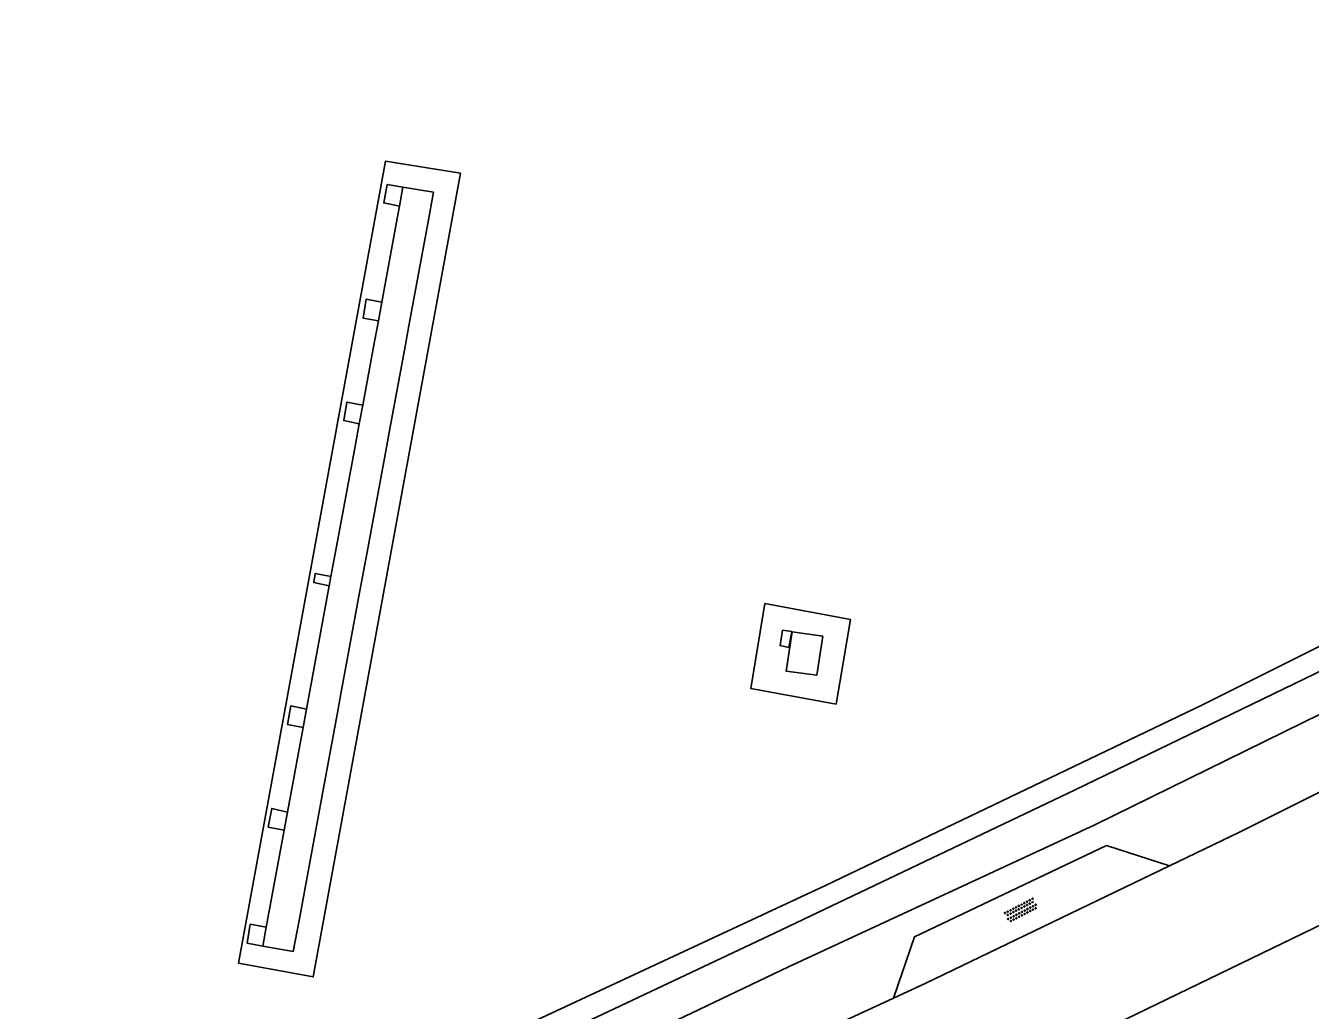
# Model space of a CAD drawing. Extents: x 124000 to 129000, y 395500 to 397503.
# Drawn here: x 125400.1 to 125483, y 397303.5 to 397367.1 of the extents above; entities that cross this region are included whole.
import ezdxf

# ---------------------------------------------------------------- set-up
doc = ezdxf.new("R2010")
doc.units = 0
for name, color, linetype in [('gg-knt-verharding', 7, 'Continuous'), ('gg-kntw-bovenkant insteek waterloop', 7, 'Continuous'), ('gt-symb-overige verharding', 7, 'Continuous'), ('gx-grn-maaiveld', 7, 'Continuous')]:
    doc.layers.add(name, color=color, linetype=linetype)

# ---------------------------------------------------------------- blocks, each defined once
blk = doc.blocks.new('gt0-OVH')
at = {"layer": 'gt-symb-overige verharding'}
for points in [[(-0.972, 0.298), (-0.967, 0.308), (-0.965, 0.319), (-0.966, 0.33), (-0.971, 0.34), (-0.978, 0.348), (-0.988, 0.353), (-0.999, 0.355), (-1.01, 0.354), (-1.02, 0.349), (-1.028, 0.342), (-1.033, 0.332), (-1.035, 0.321), (-1.034, 0.31), (-1.029, 0.3), (-1.022, 0.292), (-1.012, 0.287), (-1.001, 0.285), (-0.99, 0.286), (-0.98, 0.291)], [(-0.872, 0.106), (-0.867, 0.116), (-0.865, 0.126), (-0.866, 0.137), (-0.871, 0.147), (-0.878, 0.156), (-0.888, 0.161), (-0.899, 0.163), (-0.91, 0.162), (-0.92, 0.157), (-0.928, 0.15), (-0.933, 0.14), (-0.935, 0.129), (-0.934, 0.118), (-0.929, 0.108), (-0.922, 0.1), (-0.912, 0.095), (-0.901, 0.092), (-0.89, 0.094), (-0.88, 0.098)], [(-0.772, 0.298), (-0.767, 0.308), (-0.765, 0.319), (-0.766, 0.33), (-0.771, 0.34), (-0.778, 0.348), (-0.788, 0.353), (-0.799, 0.355), (-0.81, 0.354), (-0.82, 0.349), (-0.828, 0.342), (-0.833, 0.332), (-0.835, 0.321), (-0.834, 0.31), (-0.829, 0.3), (-0.822, 0.292), (-0.812, 0.287), (-0.801, 0.285), (-0.79, 0.286), (-0.78, 0.291)], [(-0.672, 0.106), (-0.667, 0.116), (-0.665, 0.126), (-0.666, 0.137), (-0.671, 0.147), (-0.678, 0.156), (-0.688, 0.161), (-0.699, 0.163), (-0.71, 0.162), (-0.72, 0.157), (-0.728, 0.15), (-0.733, 0.14), (-0.735, 0.129), (-0.734, 0.118), (-0.729, 0.108), (-0.722, 0.1), (-0.712, 0.095), (-0.701, 0.092), (-0.69, 0.094), (-0.68, 0.098)], [(-0.572, 0.298), (-0.567, 0.308), (-0.565, 0.319), (-0.566, 0.33), (-0.571, 0.34), (-0.578, 0.348), (-0.588, 0.353), (-0.599, 0.355), (-0.61, 0.354), (-0.62, 0.349), (-0.628, 0.342), (-0.633, 0.332), (-0.635, 0.321), (-0.634, 0.31), (-0.629, 0.3), (-0.622, 0.292), (-0.612, 0.287), (-0.601, 0.285), (-0.59, 0.286), (-0.58, 0.291)], [(-0.472, 0.106), (-0.467, 0.116), (-0.465, 0.126), (-0.466, 0.137), (-0.471, 0.147), (-0.478, 0.156), (-0.488, 0.161), (-0.499, 0.163), (-0.51, 0.162), (-0.52, 0.157), (-0.528, 0.15), (-0.533, 0.14), (-0.535, 0.129), (-0.534, 0.118), (-0.529, 0.108), (-0.522, 0.1), (-0.512, 0.095), (-0.501, 0.092), (-0.49, 0.094), (-0.48, 0.098)], [(-0.372, 0.298), (-0.367, 0.308), (-0.365, 0.319), (-0.366, 0.33), (-0.371, 0.34), (-0.378, 0.348), (-0.388, 0.353), (-0.399, 0.355), (-0.41, 0.354), (-0.42, 0.349), (-0.428, 0.342), (-0.433, 0.332), (-0.435, 0.321), (-0.434, 0.31), (-0.429, 0.3), (-0.422, 0.292), (-0.412, 0.287), (-0.401, 0.285), (-0.39, 0.286), (-0.38, 0.291)], [(-0.272, 0.106), (-0.267, 0.116), (-0.265, 0.126), (-0.266, 0.137), (-0.271, 0.147), (-0.278, 0.156), (-0.288, 0.161), (-0.299, 0.163), (-0.31, 0.162), (-0.32, 0.157), (-0.328, 0.15), (-0.333, 0.14), (-0.335, 0.129), (-0.334, 0.118), (-0.329, 0.108), (-0.322, 0.1), (-0.312, 0.095), (-0.301, 0.092), (-0.29, 0.094), (-0.28, 0.098)], [(-0.172, 0.298), (-0.167, 0.308), (-0.165, 0.319), (-0.166, 0.33), (-0.171, 0.34), (-0.178, 0.348), (-0.188, 0.353), (-0.199, 0.355), (-0.21, 0.354), (-0.22, 0.349), (-0.228, 0.342), (-0.233, 0.332), (-0.235, 0.321), (-0.234, 0.31), (-0.229, 0.3), (-0.222, 0.292), (-0.212, 0.287), (-0.201, 0.285), (-0.19, 0.286), (-0.18, 0.291)], [(-0.072, 0.106), (-0.067, 0.116), (-0.065, 0.126), (-0.066, 0.137), (-0.071, 0.147), (-0.078, 0.156), (-0.088, 0.161), (-0.099, 0.163), (-0.11, 0.162), (-0.12, 0.157), (-0.128, 0.15), (-0.133, 0.14), (-0.135, 0.129), (-0.134, 0.118), (-0.129, 0.108), (-0.122, 0.1), (-0.112, 0.095), (-0.101, 0.092), (-0.09, 0.094), (-0.08, 0.098)], [(0.028, 0.298), (0.033, 0.308), (0.035, 0.319), (0.034, 0.33), (0.029, 0.34), (0.022, 0.348), (0.012, 0.353), (0.001, 0.355), (-0.01, 0.354), (-0.02, 0.349), (-0.028, 0.342), (-0.033, 0.332), (-0.035, 0.321), (-0.034, 0.31), (-0.029, 0.3), (-0.022, 0.292), (-0.012, 0.287), (-0.001, 0.285), (0.01, 0.286), (0.02, 0.291)], [(0.128, 0.106), (0.133, 0.116), (0.135, 0.126), (0.134, 0.137), (0.129, 0.147), (0.122, 0.156), (0.112, 0.161), (0.101, 0.163), (0.09, 0.162), (0.08, 0.157), (0.072, 0.15), (0.067, 0.14), (0.065, 0.129), (0.066, 0.118), (0.071, 0.108), (0.078, 0.1), (0.088, 0.095), (0.099, 0.092), (0.11, 0.094), (0.12, 0.098)], [(0.228, 0.298), (0.233, 0.308), (0.235, 0.319), (0.234, 0.33), (0.229, 0.34), (0.222, 0.348), (0.212, 0.353), (0.201, 0.355), (0.19, 0.354), (0.18, 0.349), (0.172, 0.342), (0.167, 0.332), (0.165, 0.321), (0.166, 0.31), (0.171, 0.3), (0.178, 0.292), (0.188, 0.287), (0.199, 0.285), (0.21, 0.286), (0.22, 0.291)], [(0.328, 0.106), (0.333, 0.116), (0.335, 0.126), (0.334, 0.137), (0.329, 0.147), (0.322, 0.156), (0.312, 0.161), (0.301, 0.163), (0.29, 0.162), (0.28, 0.157), (0.272, 0.15), (0.267, 0.14), (0.265, 0.129), (0.266, 0.118), (0.271, 0.108), (0.278, 0.1), (0.288, 0.095), (0.299, 0.092), (0.31, 0.094), (0.32, 0.098)], [(0.428, 0.298), (0.433, 0.308), (0.435, 0.319), (0.434, 0.33), (0.429, 0.34), (0.422, 0.348), (0.412, 0.353), (0.401, 0.355), (0.39, 0.354), (0.38, 0.349), (0.372, 0.342), (0.367, 0.332), (0.365, 0.321), (0.366, 0.31), (0.371, 0.3), (0.378, 0.292), (0.388, 0.287), (0.399, 0.285), (0.41, 0.286), (0.42, 0.291)], [(0.528, 0.106), (0.533, 0.116), (0.535, 0.126), (0.534, 0.137), (0.529, 0.147), (0.522, 0.156), (0.512, 0.161), (0.501, 0.163), (0.49, 0.162), (0.48, 0.157), (0.472, 0.15), (0.467, 0.14), (0.465, 0.129), (0.466, 0.118), (0.471, 0.108), (0.478, 0.1), (0.488, 0.095), (0.499, 0.092), (0.51, 0.094), (0.52, 0.098)], [(0.628, 0.298), (0.633, 0.308), (0.635, 0.319), (0.634, 0.33), (0.629, 0.34), (0.622, 0.348), (0.612, 0.353), (0.601, 0.355), (0.59, 0.354), (0.58, 0.349), (0.572, 0.342), (0.567, 0.332), (0.565, 0.321), (0.566, 0.31), (0.571, 0.3), (0.578, 0.292), (0.588, 0.287), (0.599, 0.285), (0.61, 0.286), (0.62, 0.291)], [(0.728, 0.106), (0.733, 0.116), (0.735, 0.126), (0.734, 0.137), (0.729, 0.147), (0.722, 0.156), (0.712, 0.161), (0.701, 0.163), (0.69, 0.162), (0.68, 0.157), (0.672, 0.15), (0.667, 0.14), (0.665, 0.129), (0.666, 0.118), (0.671, 0.108), (0.678, 0.1), (0.688, 0.095), (0.699, 0.092), (0.71, 0.094), (0.72, 0.098)], [(0.828, 0.298), (0.833, 0.308), (0.835, 0.319), (0.834, 0.33), (0.829, 0.34), (0.822, 0.348), (0.812, 0.353), (0.801, 0.355), (0.79, 0.354), (0.78, 0.349), (0.772, 0.342), (0.767, 0.332), (0.765, 0.321), (0.766, 0.31), (0.771, 0.3), (0.778, 0.292), (0.788, 0.287), (0.799, 0.285), (0.81, 0.286), (0.82, 0.291)], [(0.928, 0.106), (0.933, 0.116), (0.935, 0.126), (0.934, 0.137), (0.929, 0.147), (0.922, 0.156), (0.912, 0.161), (0.901, 0.163), (0.89, 0.162), (0.88, 0.157), (0.872, 0.15), (0.867, 0.14), (0.865, 0.129), (0.866, 0.118), (0.871, 0.108), (0.878, 0.1), (0.888, 0.095), (0.899, 0.092), (0.91, 0.094), (0.92, 0.098)], [(1.028, 0.298), (1.033, 0.308), (1.035, 0.319), (1.034, 0.33), (1.029, 0.34), (1.022, 0.348), (1.012, 0.353), (1.001, 0.355), (0.99, 0.354), (0.98, 0.349), (0.972, 0.342), (0.967, 0.332), (0.965, 0.321), (0.966, 0.31), (0.971, 0.3), (0.978, 0.292), (0.988, 0.287), (0.999, 0.285), (1.01, 0.286), (1.02, 0.291)], [(-0.972, -0.142), (-0.967, -0.132), (-0.965, -0.121), (-0.966, -0.11), (-0.971, -0.1), (-0.978, -0.092), (-0.988, -0.087), (-0.999, -0.085), (-1.01, -0.086), (-1.02, -0.091), (-1.028, -0.098), (-1.033, -0.108), (-1.035, -0.119), (-1.034, -0.13), (-1.029, -0.14), (-1.022, -0.148), (-1.012, -0.153), (-1.001, -0.155), (-0.99, -0.154), (-0.98, -0.149)], [(-0.872, -0.334), (-0.867, -0.324), (-0.865, -0.314), (-0.866, -0.303), (-0.871, -0.293), (-0.878, -0.284), (-0.888, -0.279), (-0.899, -0.277), (-0.91, -0.278), (-0.92, -0.283), (-0.928, -0.29), (-0.933, -0.3), (-0.935, -0.311), (-0.934, -0.322), (-0.929, -0.332), (-0.922, -0.34), (-0.912, -0.345), (-0.901, -0.348), (-0.89, -0.346), (-0.88, -0.342)], [(-0.772, -0.142), (-0.767, -0.132), (-0.765, -0.121), (-0.766, -0.11), (-0.771, -0.1), (-0.778, -0.092), (-0.788, -0.087), (-0.799, -0.085), (-0.81, -0.086), (-0.82, -0.091), (-0.828, -0.098), (-0.833, -0.108), (-0.835, -0.119), (-0.834, -0.13), (-0.829, -0.14), (-0.822, -0.148), (-0.812, -0.153), (-0.801, -0.155), (-0.79, -0.154), (-0.78, -0.149)], [(-0.672, -0.334), (-0.667, -0.324), (-0.665, -0.314), (-0.666, -0.303), (-0.671, -0.293), (-0.678, -0.284), (-0.688, -0.279), (-0.699, -0.277), (-0.71, -0.278), (-0.72, -0.283), (-0.728, -0.29), (-0.733, -0.3), (-0.735, -0.311), (-0.734, -0.322), (-0.729, -0.332), (-0.722, -0.34), (-0.712, -0.345), (-0.701, -0.348), (-0.69, -0.346), (-0.68, -0.342)], [(-0.572, -0.142), (-0.567, -0.132), (-0.565, -0.121), (-0.566, -0.11), (-0.571, -0.1), (-0.578, -0.092), (-0.588, -0.087), (-0.599, -0.085), (-0.61, -0.086), (-0.62, -0.091), (-0.628, -0.098), (-0.633, -0.108), (-0.635, -0.119), (-0.634, -0.13), (-0.629, -0.14), (-0.622, -0.148), (-0.612, -0.153), (-0.601, -0.155), (-0.59, -0.154), (-0.58, -0.149)], [(-0.472, -0.334), (-0.467, -0.324), (-0.465, -0.314), (-0.466, -0.303), (-0.471, -0.293), (-0.478, -0.284), (-0.488, -0.279), (-0.499, -0.277), (-0.51, -0.278), (-0.52, -0.283), (-0.528, -0.29), (-0.533, -0.3), (-0.535, -0.311), (-0.534, -0.322), (-0.529, -0.332), (-0.522, -0.34), (-0.512, -0.345), (-0.501, -0.348), (-0.49, -0.346), (-0.48, -0.342)], [(-0.372, -0.142), (-0.367, -0.132), (-0.365, -0.121), (-0.366, -0.11), (-0.371, -0.1), (-0.378, -0.092), (-0.388, -0.087), (-0.399, -0.085), (-0.41, -0.086), (-0.42, -0.091), (-0.428, -0.098), (-0.433, -0.108), (-0.435, -0.119), (-0.434, -0.13), (-0.429, -0.14), (-0.422, -0.148), (-0.412, -0.153), (-0.401, -0.155), (-0.39, -0.154), (-0.38, -0.149)], [(-0.272, -0.334), (-0.267, -0.324), (-0.265, -0.314), (-0.266, -0.303), (-0.271, -0.293), (-0.278, -0.284), (-0.288, -0.279), (-0.299, -0.277), (-0.31, -0.278), (-0.32, -0.283), (-0.328, -0.29), (-0.333, -0.3), (-0.335, -0.311), (-0.334, -0.322), (-0.329, -0.332), (-0.322, -0.34), (-0.312, -0.345), (-0.301, -0.348), (-0.29, -0.346), (-0.28, -0.342)], [(-0.172, -0.142), (-0.167, -0.132), (-0.165, -0.121), (-0.166, -0.11), (-0.171, -0.1), (-0.178, -0.092), (-0.188, -0.087), (-0.199, -0.085), (-0.21, -0.086), (-0.22, -0.091), (-0.228, -0.098), (-0.233, -0.108), (-0.235, -0.119), (-0.234, -0.13), (-0.229, -0.14), (-0.222, -0.148), (-0.212, -0.153), (-0.201, -0.155), (-0.19, -0.154), (-0.18, -0.149)], [(-0.072, -0.334), (-0.067, -0.324), (-0.065, -0.314), (-0.066, -0.303), (-0.071, -0.293), (-0.078, -0.284), (-0.088, -0.279), (-0.099, -0.277), (-0.11, -0.278), (-0.12, -0.283), (-0.128, -0.29), (-0.133, -0.3), (-0.135, -0.311), (-0.134, -0.322), (-0.129, -0.332), (-0.122, -0.34), (-0.112, -0.345), (-0.101, -0.348), (-0.09, -0.346), (-0.08, -0.342)], [(0.028, -0.142), (0.033, -0.132), (0.035, -0.121), (0.034, -0.11), (0.029, -0.1), (0.022, -0.092), (0.012, -0.087), (0.001, -0.085), (-0.01, -0.086), (-0.02, -0.091), (-0.028, -0.098), (-0.033, -0.108), (-0.035, -0.119), (-0.034, -0.13), (-0.029, -0.14), (-0.022, -0.148), (-0.012, -0.153), (-0.001, -0.155), (0.01, -0.154), (0.02, -0.149)], [(0.128, -0.334), (0.133, -0.324), (0.135, -0.314), (0.134, -0.303), (0.129, -0.293), (0.122, -0.284), (0.112, -0.279), (0.101, -0.277), (0.09, -0.278), (0.08, -0.283), (0.072, -0.29), (0.067, -0.3), (0.065, -0.311), (0.066, -0.322), (0.071, -0.332), (0.078, -0.34), (0.088, -0.345), (0.099, -0.348), (0.11, -0.346), (0.12, -0.342)], [(0.228, -0.142), (0.233, -0.132), (0.235, -0.121), (0.234, -0.11), (0.229, -0.1), (0.222, -0.092), (0.212, -0.087), (0.201, -0.085), (0.19, -0.086), (0.18, -0.091), (0.172, -0.098), (0.167, -0.108), (0.165, -0.119), (0.166, -0.13), (0.171, -0.14), (0.178, -0.148), (0.188, -0.153), (0.199, -0.155), (0.21, -0.154), (0.22, -0.149)], [(0.328, -0.334), (0.333, -0.324), (0.335, -0.314), (0.334, -0.303), (0.329, -0.293), (0.322, -0.284), (0.312, -0.279), (0.301, -0.277), (0.29, -0.278), (0.28, -0.283), (0.272, -0.29), (0.267, -0.3), (0.265, -0.311), (0.266, -0.322), (0.271, -0.332), (0.278, -0.34), (0.288, -0.345), (0.299, -0.348), (0.31, -0.346), (0.32, -0.342)], [(0.428, -0.142), (0.433, -0.132), (0.435, -0.121), (0.434, -0.11), (0.429, -0.1), (0.422, -0.092), (0.412, -0.087), (0.401, -0.085), (0.39, -0.086), (0.38, -0.091), (0.372, -0.098), (0.367, -0.108), (0.365, -0.119), (0.366, -0.13), (0.371, -0.14), (0.378, -0.148), (0.388, -0.153), (0.399, -0.155), (0.41, -0.154), (0.42, -0.149)], [(0.528, -0.334), (0.533, -0.324), (0.535, -0.314), (0.534, -0.303), (0.529, -0.293), (0.522, -0.284), (0.512, -0.279), (0.501, -0.277), (0.49, -0.278), (0.48, -0.283), (0.472, -0.29), (0.467, -0.3), (0.465, -0.311), (0.466, -0.322), (0.471, -0.332), (0.478, -0.34), (0.488, -0.345), (0.499, -0.348), (0.51, -0.346), (0.52, -0.342)], [(0.628, -0.142), (0.633, -0.132), (0.635, -0.121), (0.634, -0.11), (0.629, -0.1), (0.622, -0.092), (0.612, -0.087), (0.601, -0.085), (0.59, -0.086), (0.58, -0.091), (0.572, -0.098), (0.567, -0.108), (0.565, -0.119), (0.566, -0.13), (0.571, -0.14), (0.578, -0.148), (0.588, -0.153), (0.599, -0.155), (0.61, -0.154), (0.62, -0.149)], [(0.728, -0.334), (0.733, -0.324), (0.735, -0.314), (0.734, -0.303), (0.729, -0.293), (0.722, -0.284), (0.712, -0.279), (0.701, -0.277), (0.69, -0.278), (0.68, -0.283), (0.672, -0.29), (0.667, -0.3), (0.665, -0.311), (0.666, -0.322), (0.671, -0.332), (0.678, -0.34), (0.688, -0.345), (0.699, -0.348), (0.71, -0.346), (0.72, -0.342)], [(0.828, -0.142), (0.833, -0.132), (0.835, -0.121), (0.834, -0.11), (0.829, -0.1), (0.822, -0.092), (0.812, -0.087), (0.801, -0.085), (0.79, -0.086), (0.78, -0.091), (0.772, -0.098), (0.767, -0.108), (0.765, -0.119), (0.766, -0.13), (0.771, -0.14), (0.778, -0.148), (0.788, -0.153), (0.799, -0.155), (0.81, -0.154), (0.82, -0.149)], [(0.928, -0.334), (0.933, -0.324), (0.935, -0.314), (0.934, -0.303), (0.929, -0.293), (0.922, -0.284), (0.912, -0.279), (0.901, -0.277), (0.89, -0.278), (0.88, -0.283), (0.872, -0.29), (0.867, -0.3), (0.865, -0.311), (0.866, -0.322), (0.871, -0.332), (0.878, -0.34), (0.888, -0.345), (0.899, -0.348), (0.91, -0.346), (0.92, -0.342)], [(1.028, -0.142), (1.033, -0.132), (1.035, -0.121), (1.034, -0.11), (1.029, -0.1), (1.022, -0.092), (1.012, -0.087), (1.001, -0.085), (0.99, -0.086), (0.98, -0.091), (0.972, -0.098), (0.967, -0.108), (0.965, -0.119), (0.966, -0.13), (0.971, -0.14), (0.978, -0.148), (0.988, -0.153), (0.999, -0.155), (1.01, -0.154), (1.02, -0.149)]]:
    blk.add_lwpolyline(points, close=True, dxfattribs=at)

msp = doc.modelspace()

# ---------------------------------------------------------------- linework, layer by layer
at = {"layer": 'gg-knt-verharding'}
for points in [[(125566.042, 397361.661), (125556.196, 397356.013), (125536.884, 397345.321), (125517.659, 397335.094), (125498.035, 397324.833), (125478.419, 397315.043), (125473.916, 397312.872)], [(125573.936, 397357.46), (125556.132, 397347.156), (125534.724, 397335.375), (125512.118, 397323.315), (125490.613, 397312.414), (125467.713, 397301.329), (125445.038, 397290.75), (125422.653, 397280.781), (125402.738, 397272.262), (125381.072, 397263.356), (125360.352, 397255.084), (125343.85, 397248.871), (125325.716, 397242.326), (125304.809, 397235.058), (125281.952, 397227.246), (125261.436, 397219.957), (125217.976, 397203.362), (125198.465, 397195.388)], [(125473.916, 397312.872), (125469.831, 397314.172), (125457.441, 397308.279), (125456.097, 397304.322)], [(125473.916, 397312.872), (125458.177, 397305.283), (125456.097, 397304.322)], [(125456.097, 397304.322), (125437.095, 397295.542), (125414.439, 397285.541), (125393.377, 397276.617), (125371.97, 397267.926), (125354.715, 397261.216), (125342.588, 397256.626), (125322.624, 397249.345), (125302.48, 397242.399), (125279.191, 397234.392), (125259.357, 397227.313), (125237.653, 397219.23), (125215.475, 397210.507), (125194.894, 397202.092)]]:
    msp.add_lwpolyline(points, dxfattribs=at)
at = {"layer": 'gg-kntw-bovenkant insteek waterloop'}
for points in [[(125564.86, 397368.6), (125551.158, 397360.766), (125531.35, 397349.702), (125507.234, 397337.214), (125487.34, 397327.216), (125467.814, 397317.761), (125448.399, 397308.529)], [(125449.317, 397306.339), (125469.096, 397315.52), (125488.573, 397325.096), (125508.324, 397335.276), (125532.828, 397348.354), (125552.543, 397359.167), (125563.23, 397365.342)], [(125448.399, 397308.529), (125432.729, 397301.113), (125411.616, 397291.973), (125391.243, 397283.319), (125369.978, 397274.215), (125351.412, 397267.068)], [(125352.565, 397265.179), (125370.652, 397272.362), (125390.57, 397280.314), (125412.883, 397289.817), (125433.938, 397299.004), (125449.317, 397306.339)]]:
    msp.add_lwpolyline(points, dxfattribs=at)
at = {"layer": 'gx-grn-maaiveld'}
for p, q in [((125424.199, 397355.453), (125424.421, 397356.662)), ((125422.84, 397348.043), (125423.061, 397349.246)), ((125421.603, 397341.402), (125421.827, 397342.606)), ((125419.653, 397330.93), (125419.769, 397331.551)), ((125418.197, 397322.981), (125419.653, 397330.93)), ((125417.979, 397321.801), (125418.197, 397322.981)), ((125416.97, 397316.34), (125417.979, 397321.801)), ((125416.756, 397315.178), (125416.97, 397316.34)), ((125415.596, 397308.9), (125416.756, 397315.178)), ((125415.373, 397307.691), (125415.596, 397308.9))]:
    msp.add_line(p, q, dxfattribs=at)
for points in [[(125562.786, 397369.409), (125560.456, 397368.037), (125551.403, 397362.855), (125533.143, 397352.932), (125514.424, 397342.841), (125494.92, 397332.707), (125475.995, 397323.229), (125451.703, 397311.593), (125432.127, 397302.474), (125410.968, 397293.115), (125390.705, 397284.578), (125368.706, 397275.64), (125350.232, 397268.51), (125344.473, 397266.41)], [(125428.128, 397357.581), (125418.628, 397305.702), (125413.814, 397306.584), (125423.291, 397358.339), (125428.128, 397357.581)], [(125415.373, 397307.691), (125417.343, 397307.342), (125417.712, 397309.34), (125418.945, 397316.015), (125419.181, 397317.293), (125420.169, 397322.64), (125420.413, 397323.961), (125421.641, 397330.605), (125422.105, 397333.116), (125423.333, 397339.766), (125423.575, 397341.073), (125424.555, 397346.379), (125424.802, 397347.716), (125426.023, 397354.327), (125426.395, 397356.339), (125424.421, 397356.662)], [(125424.199, 397355.453), (125423.185, 397355.652), (125423.41, 397356.846), (125424.421, 397356.662)], [(125423.061, 397349.246), (125424.053, 397354.655), (125424.199, 397355.453)], [(125422.84, 397348.043), (125421.848, 397348.218), (125422.044, 397349.433), (125423.061, 397349.246)], [(125421.827, 397342.606), (125422.593, 397346.715), (125422.84, 397348.043)], [(125421.603, 397341.402), (125420.601, 397341.607), (125420.806, 397342.796), (125421.827, 397342.606)], [(125421.603, 397341.402), (125421.354, 397340.066), (125420.126, 397333.472), (125419.769, 397331.551)], [(125419.653, 397330.93), (125418.663, 397331.147), (125418.76, 397331.739), (125419.769, 397331.551)], [(125453.32, 397328.774), (125452.378, 397323.305), (125446.872, 397324.302), (125447.785, 397329.79), (125453.32, 397328.774)], [(125448.933, 397328.07), (125448.77, 397327.081), (125449.333, 397326.957), (125449.52, 397327.982), (125448.933, 397328.07)], [(125451.517, 397327.686), (125451.134, 397325.166), (125449.161, 397325.427), (125449.552, 397327.977), (125451.517, 397327.686)], [(125417.979, 397321.801), (125416.969, 397321.988), (125417.189, 397323.199), (125418.197, 397322.981)], [(125416.756, 397315.178), (125415.723, 397315.369), (125415.95, 397316.569), (125416.97, 397316.34)], [(125415.373, 397307.691), (125414.358, 397307.884), (125414.563, 397309.091), (125415.596, 397308.9)]]:
    msp.add_lwpolyline(points, dxfattribs=at)

# ---------------------------------------------------------------- block references
at = {"layer": 'gt-symb-overige verharding', "rotation": 27.334075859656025}
msp.add_blockref('gt0-OVH', (125464.325, 397309.995), dxfattribs=at)

doc.saveas('drawing.dxf')
